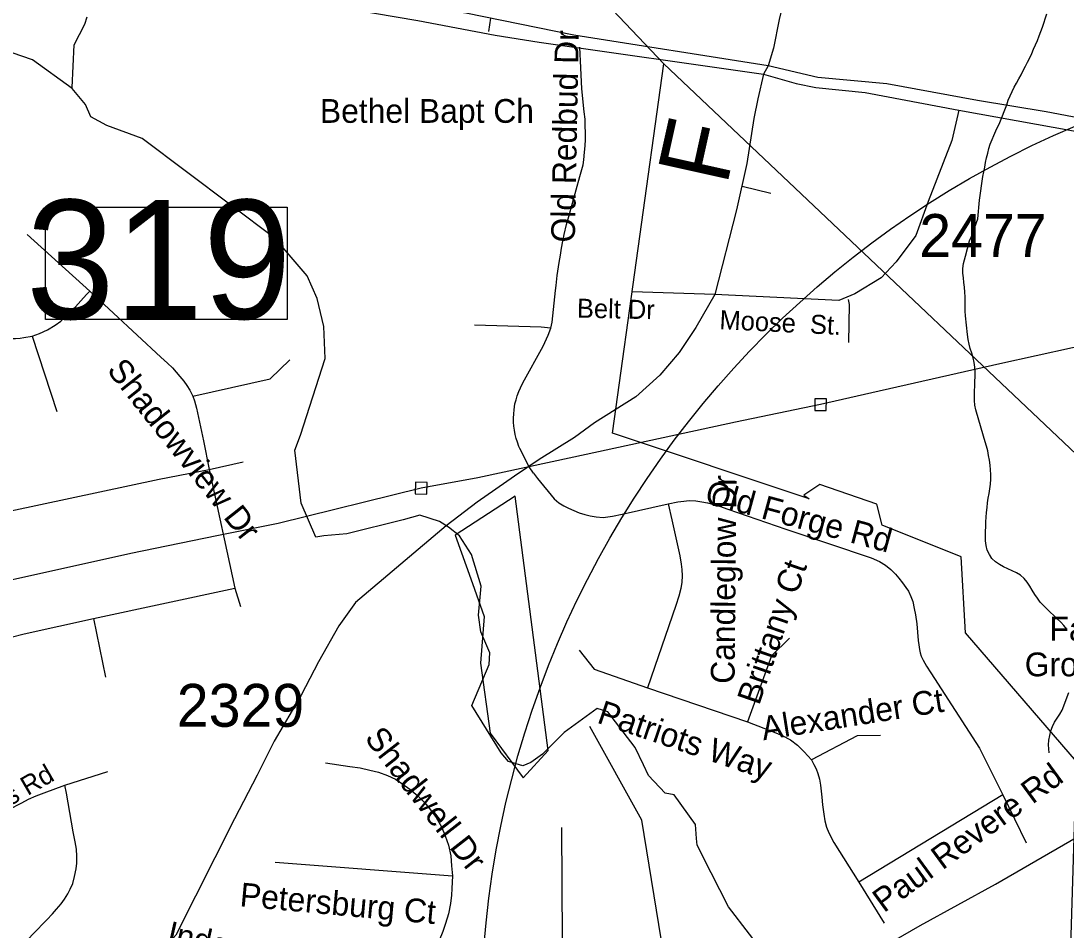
# Model space of a CAD drawing. Extents: x 1268485 to 1426702, y 514839 to 616766.
# Drawn here: x 1368777 to 1372379, y 552001 to 555136 of the extents above; entities that cross this region are included whole.
import ezdxf

# ---------------------------------------------------------------- set-up
doc = ezdxf.new("R2010")
doc.units = 0
for name, color, linetype in [('Old_Level_10', 7, 'Continuous'), ('Old_Level_11', 7, 'Continuous'), ('Old_Level_22', 7, 'Continuous'), ('Old_Level_28', 7, 'Continuous'), ('Old_Level_31', 7, 'Continuous'), ('Old_Level_32', 7, 'Continuous'), ('Old_Level_35', 7, 'Continuous'), ('Old_Level_48', 7, 'Continuous'), ('Old_Level_49', 7, 'Continuous'), ('Old_Level_50', 7, 'Continuous'), ('Old_Level_56', 7, 'Continuous'), ('Old_Level_59', 7, 'Continuous'), ('Old_Level_62', 7, 'Continuous'), ('Old_Level_8', 7, 'Continuous'), ('Prop Roadway Bridge', 7, 'Continuous')]:
    doc.layers.add(name, color=color, linetype=linetype)

msp = doc.modelspace()

# ---------------------------------------------------------------- linework, layer by layer
at = {"layer": 'Old_Level_28'}
for points in [[(1371351.901, 554980.771), (1370682.367, 555086.937), (1370309.869, 555162.487), (1370111.924, 555191.708), (1369502.868, 555292.145)], [(1369486.299, 555249.326), (1370144.374, 555136.513), (1370411.737, 555085.951), (1370562.979, 555061.839), (1371335.937, 554951.776)], [(1371335.937, 554951.776), (1371448.859, 554919.87), (1371517.097, 554906.214), (1371686.325, 554888.461), (1372009.421, 554827.64)], [(1373348.277, 554648.342), (1373253.88, 554661.599), (1372858.082, 554722.911), (1372636.751, 554760.221), (1372310.411, 554822.396), (1372073.526, 554861.356), (1371761.033, 554918.335), (1371523.473, 554940.195), (1371351.901, 554980.771)], [(1372009.421, 554827.64), (1373265.538, 554600.841), (1373342.152, 554586.765)]]:
    msp.add_lwpolyline(points, dxfattribs=at)
at = {"layer": 'Old_Level_31'}
msp.add_line((1370244.068, 553394.526), (1370244.068, 553394.526), dxfattribs=at)
msp.add_lwpolyline([(1368861.657, 554493.52), (1369694.638, 554493.52), (1369694.638, 554105.957), (1368861.657, 554105.957), (1368861.657, 554493.52)], dxfattribs=at)
at = {"layer": 'Old_Level_32'}
for p, q in [((1371351.901, 554980.771), (1371335.937, 554951.776)), ((1371168.777, 554192.109), (1370883.343, 554200.948))]:
    msp.add_line(p, q, dxfattribs=at)
for points in [[(1371653.017, 556282.321), (1371635.126, 556200.502), (1371551.897, 555823.134), (1371390.736, 555139.993), (1371370.681, 555041.105), (1371351.901, 554980.771)], [(1371335.937, 554951.776), (1371316.468, 554867.362), (1371303.487, 554798.532), (1371278.3, 554644.217), (1371242.87, 554484.653), (1371168.777, 554192.109)], [(1372009.421, 554827.64), (1371984.939, 554723.533), (1371903.813, 554512.497), (1371861.628, 554395.616), (1371793.483, 554304.708), (1371741.563, 554249.514), (1371650.704, 554194.32), (1371596.533, 554171.184), (1371168.777, 554192.109)], [(1371168.777, 554192.109), (1371103.562, 554078.49), (1371045.086, 553992.433), (1370978.544, 553914.2), (1370896.256, 553839.721), (1370753.745, 553749.946), (1370684.823, 553699.368), (1370562.731, 553623.187), (1370477.588, 553566.489), (1370349.556, 553476.417), (1370242.684, 553395.136)], [(1370242.684, 553395.136), (1369930.008, 553129.914), (1369872.66, 553050.473), (1369802.728, 552925.771), (1369742.656, 552810.938), (1369649.727, 552652.692), (1369591.251, 552535.342), (1369512.611, 552384.744), (1369310.156, 551983.508), (1369177.219, 551836.107), (1368911.005, 551588.846), (1368783.27, 551447.732), (1368663.519, 551314.607)]]:
    msp.add_lwpolyline(points, dxfattribs=at)
at = {"layer": 'Old_Level_35'}
for p, q in [((1370389.115, 555098.648), (1370395.984, 555144.427)), ((1371262.227, 554565.205), (1371361.164, 554541.727)), ((1368797.911, 554399.626), (1369014.241, 554204.006)), ((1368815.135, 554049.038), (1368900.642, 553789.391)), ((1369425.883, 553589.517), (1369542.968, 553615.917)), ((1369425.883, 553589.517), (1369514.26, 553179.258)), ((1369026.852, 553074.836), (1369514.26, 553179.258)), ((1369514.26, 553179.258), (1369533.33, 553116.615)), ((1369026.852, 553074.836), (1369068.477, 552873.372)), ((1370936.912, 552836.668), (1371281.092, 552719.173)), ((1368927.709, 552500.331), (1369076.372, 552548.313)), ((1372161.38, 552467.625), (1371665.462, 552165.788)), ((1372161.38, 552467.625), (1372242.273, 552301.995)), ((1369652.978, 552235.25), (1370263.828, 552187.729)), ((1371665.462, 552165.788), (1371752.711, 552024.713))]:
    msp.add_line(p, q, dxfattribs=at)
for points in [[(1370619.081, 554205.852), (1370621.131, 554223.743), (1370625.54, 554257.73), (1370631.487, 554302.38), (1370635.998, 554327.704), (1370640.509, 554351.798), (1370644.712, 554375.942), (1370649.634, 554399.421), (1370657.733, 554434.126), (1370665.218, 554460.936), (1370703.255, 554598.988), (1370714.123, 554639.434), (1370717.096, 554655.993), (1370719.454, 554682.495), (1370721.402, 554705.103), (1370722.837, 554726.274), (1370722.53, 554747.958), (1370722.017, 554775.076), (1370720.992, 554796.197), (1370718.634, 554822.443), (1370709.919, 554900.825), (1370706.536, 554973.362), (1370702.742, 555045.335)], [(1368815.135, 554049.038), (1368840.664, 554057.548), (1368868.244, 554070.979), (1368894.593, 554086.204), (1368914.38, 554100.609), (1368934.476, 554119.012), (1368953.853, 554138.749), (1369002.963, 554192.728), (1369014.241, 554204.006)], [(1369014.241, 554204.006), (1369259.381, 553975.937), (1369281.424, 553955.022), (1369298.546, 553939.541), (1369311.361, 553924.93), (1369324.587, 553909.141), (1369338.018, 553893.609), (1369348.271, 553879.05), (1369359.343, 553861.928), (1369369.494, 553841.269)], [(1370603.394, 554076.105), (1370608.008, 554096.816), (1370619.081, 554205.852)], [(1371627.835, 554175.248), (1371631.423, 554157.613), (1371629.475, 554026.38)], [(1370603.394, 554076.105), (1370569.868, 554079.437), (1370340.62, 554086.204)], [(1368533.291, 554041.707), (1368653.964, 554038.478), (1368702.972, 554039.914), (1368738.343, 554040.99), (1368757.721, 554040.631), (1368773.612, 554042.067), (1368787.043, 554043.81), (1368815.135, 554049.038)], [(1370476.775, 553794.979), (1370479.646, 553815.382), (1370483.234, 553829.581), (1370486.925, 553843.319), (1370492.461, 553858.288), (1370498.51, 553871.053), (1370506.61, 553887.508), (1370577.148, 554014.333), (1370594.372, 554051.55), (1370603.394, 554076.105)], [(1369369.494, 553841.269), (1369635.241, 553901.811), (1369703.831, 553967.018)], [(1369369.494, 553841.269), (1369375.235, 553825.429), (1369381.797, 553800.105), (1369405.378, 553687.327), (1369425.883, 553589.517)], [(1370543.007, 553575.932), (1370528.653, 553598.334), (1370495.845, 553661.233), (1370492.871, 553668.513), (1370487.848, 553682.918), (1370483.747, 553696.195), (1370480.158, 553709.677), (1370477.8, 553724.954), (1370475.955, 553738.897), (1370474.827, 553752.636), (1370474.827, 553766.117), (1370475.339, 553780.368), (1370476.775, 553794.979)], [(1368263.34, 553345.863), (1368638.38, 553424.808), (1369253.537, 553556.042), (1369425.883, 553589.517)], [(1370543.007, 553575.932), (1370557.155, 553557.99), (1370614.775, 553487.554), (1370631.076, 553474.072), (1370648.506, 553463.666), (1370664.09, 553455.515), (1370682.75, 553447.056), (1370701.409, 553440.085), (1370720.889, 553433.575), (1370739.036, 553429.268), (1370759.644, 553426.038), (1370783.738, 553423.68), (1370815.418, 553428.192), (1370849.252, 553434.753), (1371007.45, 553470.381)], [(1371007.45, 553470.381), (1371041.283, 553477.353), (1371061.993, 553480.121), (1371080.551, 553481.762), (1371103.516, 553480.634), (1371124.227, 553477.917), (1371142.886, 553474.123), (1371160.829, 553469.766), (1371185.025, 553462.64), (1371213.424, 553451.67), (1371413.453, 553383.337), (1371707.6, 553284.399), (1371736.615, 553271.788)], [(1371007.45, 553470.381), (1371019.855, 553415.633), (1371047.845, 553291.371), (1371052.459, 553263.125), (1371054.714, 553244.517), (1371056.047, 553221.807), (1371054.714, 553200.891), (1371051.023, 553178.438), (1371044.359, 553152.807), (1371034.414, 553120.255), (1370936.912, 552836.668)], [(1371736.615, 553271.788), (1371757.325, 553259.229), (1371775.37, 553244.517), (1371791.261, 553227.548), (1371803.257, 553213.861), (1371815.867, 553198.021), (1371827.35, 553182.181), (1371836.168, 553169.057), (1371844.267, 553151.013), (1371850.829, 553134.044), (1371855.75, 553110.002), (1371860.774, 553088.113), (1371864.465, 553056.945), (1371870.001, 552999.018), (1371871.642, 552984.254), (1371874.41, 552968.362), (1371876.46, 552956.367), (1371879.844, 552944.884), (1371886.405, 552931.76), (1371898.401, 552910.435), (1371913.472, 552887.572), (1372080.487, 552627.822), (1372161.38, 552467.625)], [(1368241.4, 552480.236), (1368470.033, 552635.768), (1368490.845, 552651.249), (1368509.505, 552668.884), (1368524.474, 552684.929), (1368537.392, 552701.487), (1368547.03, 552718.609), (1368557.077, 552737.833), (1368564.049, 552758.696), (1368588.655, 552844.768), (1368597.78, 552871.424), (1368607.828, 552893.365), (1368621.258, 552916.331), (1368637.253, 552937.707), (1368651.709, 552954.265), (1368669.856, 552969.747), (1368691.284, 552985.228), (1368716.403, 552999.684), (1368743.162, 553011.423), (1368787.658, 553022.701), (1369026.852, 553074.836)], [(1371426.268, 553007.886), (1371363.83, 552946.576), (1371281.092, 552719.173)], [(1370700.384, 552966.619), (1370752.467, 552900.9), (1370936.912, 552836.668)], [(1371281.092, 552719.173), (1371372.852, 552683.494), (1371401.15, 552672.421), (1371429.242, 552656.888), (1371452.925, 552638.228), (1371476.506, 552615.109), (1371501.625, 552588.452)], [(1371739.896, 552672.011), (1371658.592, 552670.883), (1371501.625, 552588.452)], [(1369826.965, 552577.175), (1369909.908, 552565.127), (1369945.997, 552560.001), (1369979.626, 552552.773), (1370008.846, 552545.545), (1370040.526, 552533.498), (1370067.286, 552521.144), (1370090.047, 552506.38), (1370117.113, 552487.105), (1370144.59, 552464.088), (1370168.582, 552439.687), (1370188.984, 552415.644), (1370208.464, 552388.834), (1370225.791, 552357.205), (1370238.504, 552326.242), (1370250.09, 552293.228), (1370257.984, 552257.191), (1370260.752, 552222.127), (1370263.828, 552187.729)], [(1371501.625, 552588.452), (1371509.725, 552572.356), (1371517.722, 552557.233), (1371523.771, 552541.188), (1371529.41, 552521.041), (1371532.383, 552500.946), (1371534.844, 552479.826), (1371536.894, 552459.167), (1371539.355, 552433.074), (1371543.866, 552400.881), (1371547.454, 552377.249), (1371553.503, 552356.128), (1371562.013, 552335.982), (1371579.135, 552302.815), (1371665.462, 552165.788)], [(1368430.97, 552204.748), (1368677.135, 552373.609), (1368737.113, 552416.362), (1368761.617, 552430.87), (1368779.969, 552440.302), (1368802.114, 552452.503), (1368828.874, 552463.627), (1368856.658, 552474.751), (1368927.709, 552500.331)], [(1368767.666, 551934.49), (1368819.339, 551988.623), (1368865.988, 552036.913), (1368885.468, 552056.957), (1368899.412, 552073.617), (1368914.996, 552091.919), (1368926.581, 552107.503), (1368938.269, 552126.368), (1368945.958, 552142.515), (1368954.981, 552161.944), (1368961.03, 552185.32), (1368966.669, 552211.925), (1368969.334, 552231.354), (1368969.334, 552255.294), (1368967.797, 552280.31), (1368963.285, 552305.326), (1368957.134, 552339.212), (1368933.245, 552473.623), (1368927.709, 552500.331)], [(1370098.864, 551705.549), (1370141.105, 551685.301), (1370175.963, 551670.998), (1370206.209, 551661.565), (1370232.045, 551657.003), (1370264.238, 551653.876), (1370300.225, 551651.877), (1370334.469, 551655.004), (1370366.252, 551660.694), (1370395.369, 551668.999), (1370427.972, 551681.865), (1370466.01, 551699.295), (1370504.457, 551719.544), (1370532.857, 551735.026), (1370552.849, 551751.02), (1370572.842, 551770.14), (1370592.014, 551791.876), (1370606.265, 551813.561), (1370620.209, 551840.422), (1370631.384, 551868.463), (1370637.741, 551891.326), (1370641.124, 551922.443), (1370642.867, 551966.734), (1370641.329, 552354.796)], [(1370263.828, 552187.729), (1370262.495, 552144.515), (1370260.65, 552121.139), (1370257.164, 552092.329), (1370250.295, 552057.111), (1370240.35, 552024.252), (1370230.61, 551996.005), (1370217.999, 551965.504), (1370194.418, 551915.317), (1370114.243, 551740.613), (1370098.864, 551705.549)]]:
    msp.add_lwpolyline(points, dxfattribs=at)
at = {"layer": 'Old_Level_48'}
msp.add_line((1370480.741, 553496.785), (1370273.281, 553362.874), dxfattribs=at)
for points in [[(1372493.469, 551259.797), (1372410.824, 551282.699), (1372383.276, 551374.312), (1372359.663, 551473.56), (1372387.211, 551683.507), (1372414.76, 552582.462), (1372032.21, 553025.468), (1372017.93, 553287.969), (1371744.783, 553396.498), (1371726.444, 553469.933), (1371530.832, 553537.248), (1371475.816, 553500.531), (1371494.155, 553488.291), (1370815.625, 553714.716), (1370992.898, 554987.589), (1370418.288, 555593.428), (1370363.272, 555360.884), (1369275.179, 555544.471), (1369287.405, 555654.623), (1369428.001, 555666.862), (1369813.925, 556235.867), (1369438.951, 556638.087), (1367509.272, 558418.598)], [(1369809.024, 556241.216), (1369728.111, 556096.693), (1369428.001, 555666.862), (1369287.405, 555654.623), (1369275.179, 555544.471), (1370363.272, 555360.884), (1370418.288, 555593.428), (1370992.898, 554987.589), (1372866.944, 553213.7), (1373171.763, 553518.169), (1373548.209, 553908.583), (1373963.263, 554338.238), (1374149.406, 554528.695), (1375445.209, 554318.137)], [(1370273.281, 553362.874), (1370333.511, 553195.486), (1370373.665, 553081.662), (1370360.281, 552920.97), (1370393.742, 552679.931), (1370507.51, 552525.934), (1370594.509, 552619.671), (1370480.741, 553496.785)]]:
    msp.add_lwpolyline(points, dxfattribs=at)
at = {"layer": 'Old_Level_49'}
msp.add_line((1370480.741, 553496.785), (1370273.281, 553362.874), dxfattribs=at)
for points in [[(1372493.469, 551259.797), (1372410.824, 551282.699), (1372383.276, 551374.312), (1372359.663, 551473.56), (1372387.211, 551683.507), (1372414.76, 552582.462), (1372032.21, 553025.468), (1372017.93, 553287.969), (1371744.783, 553396.498), (1371726.444, 553469.933), (1371530.832, 553537.248), (1371475.816, 553500.531), (1371494.155, 553488.291), (1370815.625, 553714.716), (1370992.898, 554987.589), (1370418.288, 555593.428), (1370363.272, 555360.884), (1369275.179, 555544.471), (1369287.405, 555654.623), (1369428.001, 555666.862), (1369813.925, 556235.867), (1369438.951, 556638.087), (1367509.272, 558418.598)], [(1369809.024, 556241.216), (1369728.111, 556096.693), (1369428.001, 555666.862), (1369287.405, 555654.623), (1369275.179, 555544.471), (1370363.272, 555360.884), (1370418.288, 555593.428), (1370992.898, 554987.589), (1372866.944, 553213.7), (1373171.763, 553518.169), (1373548.209, 553908.583), (1373963.263, 554338.238), (1374149.406, 554528.695), (1375445.209, 554318.137)], [(1370273.281, 553362.874), (1370333.511, 553195.486), (1370373.665, 553081.662), (1370360.281, 552920.97), (1370393.742, 552679.931), (1370507.51, 552525.934), (1370594.509, 552619.671), (1370480.741, 553496.785)]]:
    msp.add_lwpolyline(points, dxfattribs=at)
at = {"layer": 'Old_Level_50'}
msp.add_line((1370244.068, 553394.526), (1370244.068, 553394.526), dxfattribs=at)
at = {"layer": 'Old_Level_56'}
for points in [[(1376955.37, 559088.522), (1376699.417, 558709.69), (1376360.115, 558176.46), (1375975.399, 557574.111), (1375693.954, 557121.756), (1375626.014, 557027.078), (1375463.892, 556836.248), (1375123.53, 556439.105), (1374930.644, 556211.076), (1374807.656, 556065.681), (1374547.23, 555762.776), (1374194.625, 555363.878), (1373680.182, 554768.343), (1373147.292, 554160.973), (1372777.497, 554090.78), (1372150.429, 553953.733), (1371710.179, 553852.743), (1371533.081, 553812.487), (1371239.729, 553752.562), (1370683.026, 553631.906), (1370351.23, 553560.748), (1370156.411, 553524.851), (1369663.714, 553402.906), (1369452.33, 553359.9)], [(1371512.676, 553792.888), (1371552.68, 553792.083), (1371553.485, 553832.086), (1371513.482, 553832.892), (1371512.676, 553792.888)], [(1370136.007, 553505.252), (1370176.01, 553504.446), (1370176.816, 553544.45), (1370136.812, 553545.256), (1370136.007, 553505.252)], [(1369452.33, 553359.9), (1369155.381, 553299.486), (1368570.278, 553169.597), (1368256.804, 553104.073), (1368082.184, 553077.575), (1367642.825, 553004.975)], [(1368839.882, 538796.482), (1371236.735, 540446.616), (1372559.874, 543999.28), (1371340.202, 545535.528), (1370481.925, 547356.262), (1370226.926, 548126.968), (1370155.814, 549210.711), (1370194.18, 549309.945), (1370526.685, 549756.502), (1371185.299, 550562.784), (1371051.018, 551555.131), (1370916.738, 552380.021), (1370737.697, 552702.534)], [(1367705.639, 549569.849), (1368590.721, 550089.682), (1369147.799, 550418.225), (1370081.731, 550969.09), (1371018.801, 551522.383), (1371027.825, 551527.711), (1371876.467, 552016.462), (1372135.462, 552159.116), (1372787.554, 552535.769)]]:
    msp.add_lwpolyline(points, dxfattribs=at)
at = {"layer": 'Old_Level_59'}
for points in [[(1370506.315, 552567.685), (1370457.836, 552581.952), (1370432.501, 552611.558), (1370330.979, 552774.782), (1370390.619, 552916.513), (1370393.309, 552956.884), (1370361.929, 553029.551), (1370353.86, 553086.968), (1370362.826, 553186.193), (1370329.652, 553295.643), (1370288.41, 553360.237), (1370250.441, 553389.715), (1370219.072, 553409.689), (1370151.233, 553431.021), (1370093.852, 553415.769), (1369900.192, 553367.325), (1369821.293, 553360.147), (1369792.607, 553355.205), (1369742.417, 553472.772), (1369720.744, 553655.398), (1369740.135, 553706.762), (1369825.127, 553971.217), (1369820.564, 554081.934), (1369797.75, 554178.955), (1369763.446, 554256.395), (1369652.8, 554385.375), (1369194.107, 554730.299), (1369073.014, 554774.605), (1369017.12, 554804.283), (1368998.869, 554847.656), (1368953.242, 554902.445), (1368816.73, 555001.745), (1368391.824, 555147.275)], [(1371432.908, 551798.757), (1371216.178, 552081.258), (1371156.292, 552198.253), (1371108.028, 552293.744), (1371105.176, 552316.572), (1371102.325, 552365.083), (1371028.18, 552467.81), (1370996.811, 552473.517), (1370939.777, 552533.442), (1370922.666, 552570.538), (1370894.149, 552630.463), (1370800.043, 552753.165), (1370762.97, 552764.579), (1370648.901, 552681.827), (1370574.757, 552607.635), (1370534.832, 552579.099), (1370506.315, 552567.685)]]:
    msp.add_lwpolyline(points, dxfattribs=at)
at = {"layer": 'Old_Level_62'}
for points in [[(1368953.691, 554906.478), (1368960.125, 555053.533), (1368996.388, 555124.447), (1369004.943, 555150.129)], [(1372032.197, 554324.782), (1372045.936, 554377.07), (1372053.42, 554391.783), (1372074.746, 554452.786), (1372081.41, 554517.941), (1372092.893, 554599.039), (1372095.764, 554615.238), (1372098.737, 554631.386), (1372102.018, 554647.483), (1372105.401, 554663.579), (1372109.194, 554679.574), (1372113.295, 554695.413), (1372118.012, 554711.1), (1372137.389, 554756.109), (1372151.025, 554785.431), (1372174.914, 554846.434), (1372179.835, 554862.07), (1372186.191, 554877.192), (1372193.266, 554891.956), (1372200.648, 554906.566), (1372208.337, 554921.073), (1372216.129, 554935.529), (1372224.024, 554949.935), (1372231.816, 554964.391), (1372239.505, 554978.95), (1372246.887, 554993.559), (1372253.961, 555008.375), (1372260.83, 555023.292), (1372267.495, 555038.312), (1372273.954, 555053.434), (1372280.31, 555068.557), (1372286.462, 555083.731), (1372297.637, 555113.976), (1372312.914, 555160.266)], [(1372382.221, 553038.285), (1372371.969, 553050.896), (1372360.793, 553062.789), (1372349.105, 553074.272), (1372337.007, 553085.55), (1372324.807, 553096.725), (1372312.811, 553108.054), (1372301.226, 553119.742), (1372290.358, 553131.891), (1372280.413, 553144.912), (1372271.288, 553158.548), (1372262.573, 553172.543), (1372253.859, 553186.487), (1372244.631, 553200.071), (1372234.481, 553213.144), (1372222.691, 553224.626), (1372208.747, 553232.931), (1372193.983, 553240.108), (1372178.912, 553246.772), (1372163.841, 553253.59), (1372149.385, 553261.177), (1372136.261, 553271.071), (1372123.856, 553281.989), (1372115.243, 553295.985), (1372107.554, 553310.748), (1372103.453, 553326.383), (1372101.813, 553342.582), (1372101.402, 553359.038), (1372101.608, 553375.647), (1372102.12, 553392.102), (1372102.735, 553408.507), (1372103.863, 553424.86), (1372105.196, 553441.264), (1372106.836, 553457.566), (1372108.579, 553473.867), (1372111.04, 553490.117), (1372113.911, 553506.316), (1372116.474, 553522.515), (1372118.217, 553538.817), (1372119.447, 553555.221), (1372119.96, 553571.677), (1372119.242, 553588.03), (1372117.499, 553604.331), (1372115.141, 553620.582), (1372112.373, 553636.781), (1372109.092, 553652.929), (1372105.401, 553668.923), (1372100.275, 553684.456), (1372086.126, 553731.413), (1372067.774, 553794.62), (1372064.903, 553810.665), (1372063.878, 553826.915), (1372063.57, 553843.269), (1372063.878, 553859.724), (1372064.493, 553876.23), (1372065.108, 553892.737), (1372065.518, 553909.244), (1372065.518, 553925.648), (1372064.801, 553941.95), (1372062.75, 553958.098), (1372058.854, 553973.989), (1372054.035, 553989.778), (1372049.217, 554005.567), (1372045.218, 554021.561), (1372042.142, 554037.709), (1372039.887, 554053.96), (1372032.505, 554118.704), (1372031.89, 554135.058), (1372031.685, 554151.513), (1372031.685, 554167.917), (1372031.582, 554184.373), (1372030.865, 554200.777), (1372029.327, 554217.129), (1372027.379, 554233.431), (1372025.328, 554249.733), (1372023.585, 554266.034), (1372022.868, 554282.388), (1372025.328, 554298.689), (1372032.197, 554324.782)], [(1372320.911, 552612.238), (1372318.655, 552639.356), (1372319.988, 552655.555), (1372322.859, 552671.857), (1372326.755, 552687.954), (1372332.189, 552703.332), (1372339.468, 552717.891), (1372348.08, 552731.937), (1372357.205, 552745.727), (1372366.022, 552759.671), (1372388.475, 552819.956)]]:
    msp.add_lwpolyline(points, dxfattribs=at)
at = {"layer": 'Prop Roadway Bridge'}
msp.add_circle((1373715.011, 551683.838), 3352.232, dxfattribs=at)

# ---------------------------------------------------------------- texts
at = {"layer": 'Old_Level_10'}
for s, height, rotation, p in [('Old Redbud Dr', 82.02083, 88.920569, (1370685.924, 554371.016)), ('Belt Dr', 65.6167, 358.783361, (1370692.664, 554112.577)), ('Shadowview Dr', 82.02083, 308.445742, (1369070.123, 553930.435)), ('Old Forge Rd', 82.02083, 344.84035, (1371129.982, 553474.075)), ('Candleglow Dr', 82.02083, 89.436553, (1371236.497, 552849.79)), ('Brittany Ct', 82.02083, 71.028961, (1371321.027, 552773.436)), ('Alexander Ct', 82.02083, 9.011233, (1371335.727, 552655.075)), ('Patriots Way', 82.02083, 341.316575, (1370758.784, 552716.882)), ('Shadwell Dr', 82.02083, 307.954189, (1369958.593, 552661.521)), ('Jacobs Rd', 65.6167, 30.142364, (1368538.3, 552311.045)), ('Paul Revere Rd', 82.02083, 36.170594, (1371751.192, 552058.754)), ('Petersburg Ct', 82.02083, 354.753631, (1369528.873, 552083.389)), ('Independence Way', 82.02083, 347.434128, (1369275.51, 551952.528))]:
    msp.add_text(s, height=height, rotation=rotation, dxfattribs=at).set_placement(p)
at = {"layer": 'Old_Level_11'}
msp.add_text('Moose  St.', height=65.6167, rotation=357.199411, dxfattribs=at).set_placement((1371183.445, 554073.146))
at = {"layer": 'Old_Level_22'}
msp.add_text('Bethel Bapt Ch', height=82.02083, dxfattribs=at).set_placement((1369807.226, 554784.125))
for s, height, rotation, p in [('F', 246.062, 77.481108, (1371209.589, 554563.48)), ('Fair', 82.0208, 0.000017, (1372322.039, 552999)), ('Ground', 82.0208, 0.000019, (1372236.861, 552875.968))]:
    msp.add_text(s, height=height, rotation=rotation, dxfattribs=at).set_placement(p)
at = {"layer": 'Old_Level_31'}
msp.add_text('319', height=410.1042, dxfattribs=at).set_placement((1368794.198, 554108.405))
at = {"layer": 'Old_Level_8'}
for s, p in [('2477', (1371873.207, 554321.988)), ('2329', (1369313.876, 552702.029))]:
    msp.add_text(s, height=147.6375, dxfattribs=at).set_placement(p)

doc.saveas('drawing.dxf')
